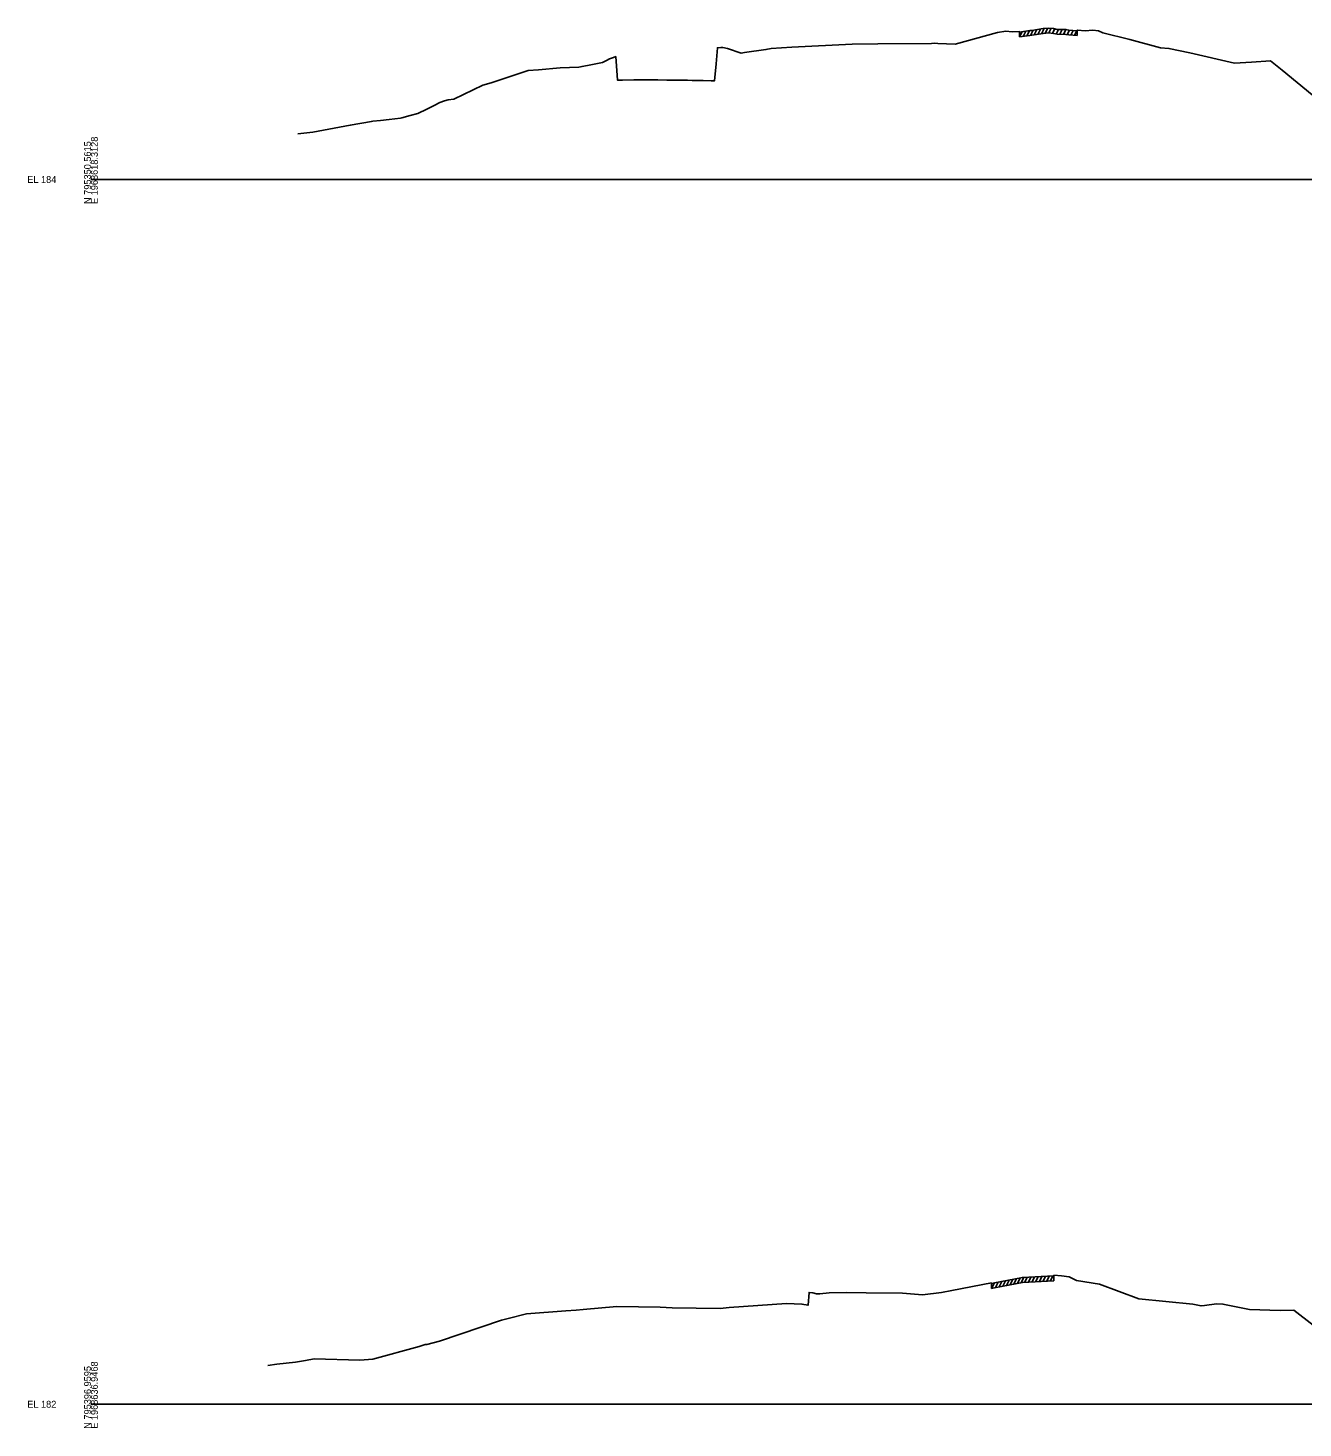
# Model space of a CAD drawing. Extents: x 1017 to 19997, y -1947 to 50737.
# Drawn here: x 15974 to 16495, y 11490 to 12062 of the extents above; entities that cross this region are included whole.
import ezdxf

# ---------------------------------------------------------------- set-up
doc = ezdxf.new("R2010")
doc.units = 0
for name, color, linetype in [('RD_GPK_XS_Cell', 7, 'Continuous'), ('RD_XS_ExGround', 7, 'Continuous'), ('RD_XS_ExPaveRet', 7, 'Continuous')]:
    doc.layers.add(name, color=color, linetype=linetype)

msp = doc.modelspace()

# ---------------------------------------------------------------- linework, layer by layer
at = {"layer": 'RD_GPK_XS_Cell'}
for p, q in [((16000, 12000), (16600, 12000)), ((16000, 11500), (16600, 11500))]:
    msp.add_line(p, q, dxfattribs=at)
at = {"layer": 'RD_XS_ExGround'}
for points in [[(16084.4, 12018.65), (16090.54, 12019.31), (16105.83, 12022.11), (16114.49, 12023.74), (16115.09, 12023.82), (16118.16, 12024.11), (16121.67, 12024.43), (16126.34, 12025.03), (16126.88, 12025.15), (16130.34, 12026.06), (16133.4, 12026.88), (16137.13, 12028.69), (16140.11, 12030.24), (16142.42, 12031.42), (16144.26, 12032.15), (16145.81, 12032.53), (16148.18, 12032.79), (16159.91, 12038.47), (16163.39, 12039.41), (16166.17, 12040.4), (16178.49, 12044.47), (16182.73, 12044.74), (16191.57, 12045.64), (16199.1, 12045.91), (16200.47, 12046.17), (16203.97, 12046.8), (16208.79, 12047.7), (16210.4, 12048.64), (16211.69, 12049.21), (16213.32, 12049.83), (16214.22, 12050.16), (16214.89, 12040.55), (16216.45, 12040.58), (16216.9, 12040.59), (16221.52, 12040.64), (16225.52, 12040.66), (16227.46, 12040.63), (16231.43, 12040.62), (16235.07, 12040.59), (16235.9, 12040.57), (16238.75, 12040.51), (16243.45, 12040.49), (16245.41, 12040.45), (16247.48, 12040.41), (16249.91, 12040.36), (16253.21, 12040.29), (16254.48, 12040.26), (16255.15, 12047.22), (16255.71, 12053.81), (16257.05, 12053.83), (16257.89, 12053.84), (16259.86, 12053.52), (16265.46, 12051.58), (16266.8, 12051.78), (16275.53, 12053.04), (16277.61, 12053.44), (16286.12, 12054.01), (16310.69, 12055.26), (16321.19, 12055.33), (16343.02, 12055.56), (16344.43, 12055.62), (16345.64, 12055.5), (16352.73, 12055.21), (16370.01, 12060.07), (16373.48, 12060.6), (16375.99, 12060.34), (16378.88, 12060.37), (16378.99, 12060.17), (16383.25, 12060.77), (16384.01, 12060.89), (16388.7, 12061.58), (16390.85, 12061.84), (16392.93, 12061.64), (16394.32, 12061.28), (16397.94, 12061.24), (16399.09, 12061.02), (16402.51, 12060.75), (16402.61, 12060.96), (16405.78, 12060.62), (16408.96, 12060.94), (16411.24, 12060.75), (16412.95, 12059.82), (16424.08, 12057.19), (16436.51, 12053.68), (16440.01, 12053.53), (16448.47, 12051.75), (16466.82, 12047.55), (16473.7, 12047.89), (16481.43, 12048.5), (16486.17, 12044.69), (16514.55, 12021.39)], [(16072.15, 11515.85), (16075.84, 11516.34), (16083.48, 11517.22), (16087.54, 11517.8), (16091.06, 11518.49), (16109.78, 11517.95), (16115.05, 11518.42), (16133.93, 11523.62), (16136.39, 11524.38), (16137.11, 11524.45), (16142.33, 11525.78), (16167.56, 11534.27), (16170.34, 11535.03), (16177.81, 11536.94), (16193.8, 11538.1), (16198.05, 11538.43), (16200.94, 11538.72), (16214.59, 11539.96), (16232.34, 11539.57), (16237.2, 11539.32), (16256.77, 11539.14), (16260.55, 11539.55), (16283.89, 11541.17), (16290.2, 11540.91), (16292.68, 11540.44), (16293.14, 11545.65), (16294.59, 11545.47), (16296.09, 11545.04), (16297.53, 11545.11), (16301.32, 11545.47), (16308.36, 11545.65), (16316.47, 11545.48), (16331.27, 11545.32), (16339.39, 11544.71), (16347.1, 11545.65), (16351.36, 11546.44), (16367.53, 11549.51), (16367.64, 11549.32), (16368.79, 11549.56), (16380.19, 11551.76), (16392.95, 11552.45), (16393.06, 11552.66), (16396.09, 11552.39), (16399.27, 11551.96), (16402.28, 11550.58), (16411.6, 11548.99), (16427.77, 11543.03), (16449.75, 11540.81), (16453.11, 11540.17), (16454.5, 11540.37), (16459.43, 11541.03), (16462.06, 11540.88), (16472.93, 11538.67), (16485.37, 11538.23), (16490.91, 11538.39), (16498.88, 11532.31)]]:
    msp.add_lwpolyline(points, dxfattribs=at)
at = {"layer": 'RD_XS_ExPaveRet'}
for p, q in [((16378.99, 12058.17), (16380.06, 12060.32)), ((16378.99, 12058.17), (16378.99, 12060.17)), ((16380.49, 12058.38), (16381.56, 12060.53)), ((16381.99, 12058.59), (16383.06, 12060.74)), ((16383.49, 12058.81), (16384.57, 12060.97)), ((16384.01, 12058.89), (16388.7, 12059.58)), ((16384.99, 12059.03), (16386.07, 12061.19)), ((16386.49, 12059.25), (16387.57, 12061.41)), ((16387.99, 12059.47), (16389.06, 12061.62)), ((16388.7, 12059.58), (16390.85, 12059.84)), ((16389.49, 12059.68), (16390.55, 12061.81)), ((16390.85, 12059.84), (16392.93, 12059.64)), ((16390.99, 12059.83), (16391.94, 12061.74)), ((16392.49, 12059.69), (16393.4, 12061.52)), ((16392.93, 12059.64), (16394.32, 12059.28)), ((16393.99, 12059.37), (16394.94, 12061.28)), ((16395.49, 12059.27), (16396.48, 12061.26)), ((16396.99, 12059.25), (16397.98, 12061.23)), ((16398.49, 12059.13), (16399.41, 12060.99)), ((16399.99, 12058.95), (16400.95, 12060.87)), ((16401.49, 12058.83), (16402.45, 12060.76)), ((16402.51, 12060.75), (16402.51, 12058.75)), ((16378.99, 12058.17), (16383.25, 12058.77)), ((16383.25, 12058.77), (16384.01, 12058.89)), ((16394.32, 12059.28), (16397.94, 12059.24)), ((16397.94, 12059.24), (16399.09, 12059.02)), ((16399.09, 12059.02), (16402.51, 12058.75)), ((16375.14, 11548.79), (16376.25, 11551)), ((16376.64, 11549.08), (16377.75, 11551.29)), ((16378.14, 11549.36), (16379.25, 11551.58)), ((16379.64, 11549.65), (16380.71, 11551.79)), ((16381.14, 11549.81), (16382.17, 11551.87)), ((16382.64, 11549.89), (16383.67, 11551.95)), ((16384.14, 11549.97), (16385.17, 11552.03)), ((16385.64, 11550.06), (16386.67, 11552.11)), ((16387.14, 11550.14), (16388.17, 11552.19)), ((16388.64, 11550.22), (16389.67, 11552.27)), ((16390.14, 11550.3), (16391.17, 11552.35)), ((16391.64, 11550.38), (16392.67, 11552.43)), ((16392.95, 11552.45), (16392.95, 11550.45)), ((16367.64, 11547.32), (16368.75, 11549.55)), ((16367.64, 11547.32), (16367.64, 11549.32)), ((16367.64, 11547.32), (16368.79, 11547.56)), ((16368.79, 11547.56), (16380.19, 11549.76)), ((16369.14, 11547.63), (16370.25, 11549.84)), ((16370.64, 11547.92), (16371.75, 11550.13)), ((16372.14, 11548.21), (16373.25, 11550.42)), ((16373.64, 11548.5), (16374.75, 11550.71)), ((16380.19, 11549.76), (16392.95, 11550.45))]:
    msp.add_line(p, q, dxfattribs=at)

# ---------------------------------------------------------------- texts
at = {"layer": 'RD_GPK_XS_Cell'}
for s, p in [('N 795350.5615', (16000, 11990)), ('E 1968618.3128', (16002.8, 11990)), ('E 1968636.9468', (16002.8, 11490)), ('N 795396.9595', (16000, 11490))]:
    msp.add_text(s, height=2.8, rotation=90, dxfattribs=at).set_placement(p)
for s, p in [('EL 184', (15974, 11998.6)), ('EL 182', (15974, 11498.6))]:
    msp.add_text(s, height=2.8, dxfattribs=at).set_placement(p)

doc.saveas('drawing.dxf')
